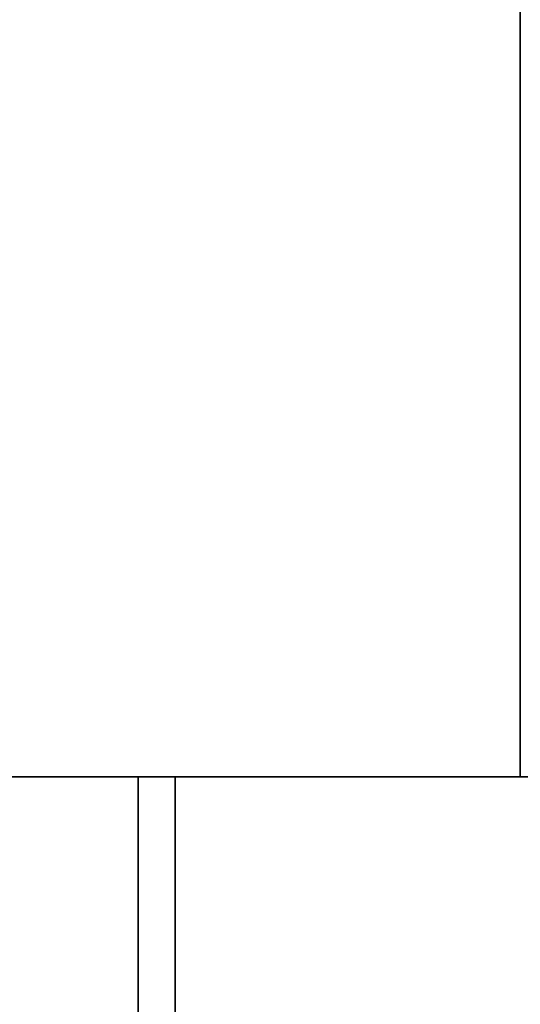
# Model space of a CAD drawing. Header units: millimetres. Extents: x -503 to 6703, y -110 to 193.
# Tile 938 of 1056: x 3973 to 3993, y -23 to 17. Entities that reach past the tile are written whole.
import ezdxf

# ---------------------------------------------------------------- set-up
doc = ezdxf.new("R2010")
doc.units = ezdxf.units.MM
doc.layers.add('152', color=7, linetype='Continuous', true_color=0xffffff)

# ---------------------------------------------------------------- blocks, each defined once
blk = doc.blocks.new('UG_SURFACE_004')
at = {"layer": '152', "color": 252, "linetype": 'Continuous', "lineweight": 35}
for points in [[(3843.5, -14, -7.75), (3843.5, 174.4, -7.75), (3993.5, 174.4, -7.75), (3993.5, -14, -7.75)], [(5156.5, -14, 2212.25), (5156.5, 174.4, 2212.25), (3843.5, 174.4, 2212.25), (3843.5, -14, 2212.25)], [(3993.5, -14, 2062.25), (3993.5, 174.4, 2062.25), (5006.5, 174.4, 2062.25), (5006.5, -14, 2062.25)], [(3993.5, -14, -7.75), (3993.5, 174.4, -7.75), (3993.5, 174.4, 2062.25), (3993.5, -14, 2062.25)], [(5156.5, -14, 2212.25), (3843.5, -14, 2212.25), (3993.5, -14, 2062.25), (5006.5, -14, 2062.25)], [(3843.5, -14, 2212.25), (3843.5, -14, -7.75), (3993.5, -14, -7.75), (3993.5, -14, 2062.25)]]:
    blk.add_3dface(points, dxfattribs=at)
blk = doc.blocks.new('UG_SURFACE_366')
at = {"layer": '152', "color": 252, "linetype": 'Continuous', "lineweight": 35}
for points in [[(3978, -14, 2075.25), (3978, -14, -7.75), (3978, -25.92, -7.75), (3978, -25.92, 2075.25)], [(3978, -14, 2075.25), (3979.5, -14, 2073.75), (3979.5, -14, -7.75), (3978, -14, -7.75)], [(3979.5, -25.92, 2073.75), (3979.5, -14, 2073.75), (3978, -14, 2075.25), (3978, -25.92, 2075.25)], [(3978, -25.92, -7.75), (3978, -14, -7.75), (3979.5, -14, -7.75), (3979.5, -25.92, -7.75)], [(3979.5, -14, 2073.75), (3979.5, -25.92, 2073.75), (3979.5, -25.92, -7.75), (3979.5, -14, -7.75)]]:
    blk.add_3dface(points, dxfattribs=at)
blk = doc.blocks.new('UG_SURFACE_367')
at = {"layer": '152', "color": 252, "linetype": 'Continuous', "lineweight": 35}
for points in [[(3978, -14, 2075.25), (3978, -14, -7.75), (3978, -25.92, -7.75), (3978, -25.92, 2075.25)], [(3978, -14, 2075.25), (3979.5, -14, 2073.75), (3979.5, -14, -7.75), (3978, -14, -7.75)], [(3979.5, -25.92, 2073.75), (3979.5, -14, 2073.75), (3978, -14, 2075.25), (3978, -25.92, 2075.25)], [(3978, -25.92, -7.75), (3978, -14, -7.75), (3979.5, -14, -7.75), (3979.5, -25.92, -7.75)], [(3979.5, -14, 2073.75), (3979.5, -25.92, 2073.75), (3979.5, -25.92, -7.75), (3979.5, -14, -7.75)]]:
    blk.add_3dface(points, dxfattribs=at)
blk = doc.blocks.new('UG_SURFACE_368')
at = {"layer": '152', "color": 252, "linetype": 'Continuous', "lineweight": 35}
for points in [[(3978, -14, 2075.25), (5022, -14, 2075.25), (5020.5, -14, 2073.75), (3979.5, -14, 2073.75)], [(3978, -14, 2075.25), (3978, -25.92, 2075.25), (5022, -25.92, 2075.25), (5022, -14, 2075.25)], [(3978, -25.92, 2075.25), (3978, -14, 2075.25), (3979.5, -14, 2073.75), (3979.5, -25.92, 2073.75)], [(3979.5, -14, 2073.75), (5020.5, -14, 2073.75), (5020.5, -25.92, 2073.75), (3979.5, -25.92, 2073.75)]]:
    blk.add_3dface(points, dxfattribs=at)

msp = doc.modelspace()

# ---------------------------------------------------------------- linework, layer by layer
at = {"layer": '152', "color": 252, "linetype": 'Continuous', "lineweight": -3, "true_color": 0x939598}
for p, q in [((3843.5, -14, 2212.25), (5156.5, -14, 2212.25)), ((3843.5, -14, -7.75), (3993.5, -14, -7.75)), ((3978, -14, 2075.25), (3978, -25.92, 2075.25)), ((3978, -14, 2075.25), (3979.5, -14, 2073.75)), ((3978, -14, -7.75), (3979.5, -14, -7.75)), ((3978, -14, 2075.25), (3978, -25.92, 2075.25)), ((3978, -14, 2075.25), (3978, -25.92, 2075.25)), ((3978, -14, -7.75), (3979.5, -14, -7.75)), ((5022, -14, 2075.25), (3978, -14, 2075.25)), ((3978, -14, 2075.25), (3979.5, -14, 2073.75)), ((3978, -14, 2075.25), (3978, -14, -7.75)), ((3978, -25.92, -7.75), (3978, -14, -7.75)), ((3978, -25.92, -7.75), (3978, -14, -7.75)), ((3978, -14, 2075.25), (3979.5, -14, 2073.75)), ((3978, -14, 2075.25), (3978, -14, -7.75)), ((3979.5, -14, 2073.75), (3979.5, -14, -7.75)), ((3979.5, -25.92, -7.75), (3979.5, -14, -7.75)), ((3979.5, -14, 2073.75), (3979.5, -25.92, 2073.75)), ((3979.5, -25.92, -7.75), (3979.5, -14, -7.75)), ((5020.5, -14, 2073.75), (3979.5, -14, 2073.75)), ((3979.5, -14, 2073.75), (3979.5, -14, -7.75)), ((3979.5, -14, 2073.75), (3979.5, -25.92, 2073.75)), ((3979.5, -14, 2073.75), (3979.5, -25.92, 2073.75))]:
    msp.add_line(p, q, dxfattribs=at)

# ---------------------------------------------------------------- block references
for name in ['UG_SURFACE_004', 'UG_SURFACE_366', 'UG_SURFACE_367', 'UG_SURFACE_368']:
    msp.add_blockref(name, (0, 0), dxfattribs=at)

doc.saveas('drawing.dxf')
